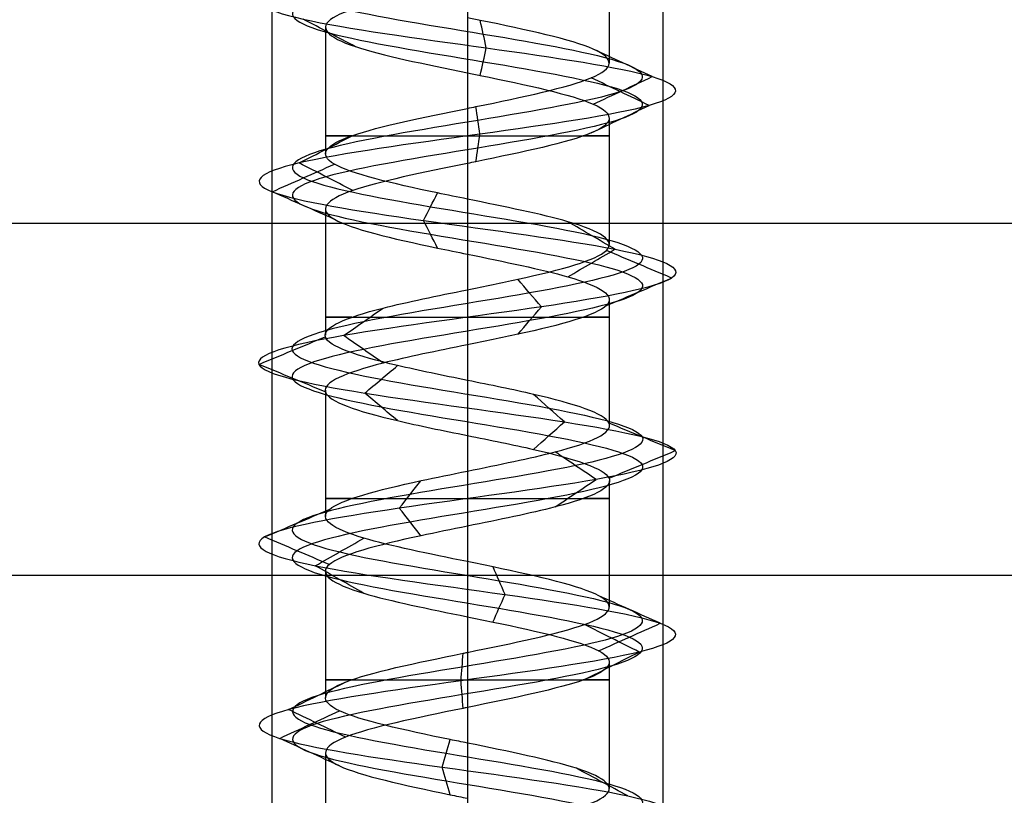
# Model space of a CAD drawing. Header units: millimetres. Extents: x -429 to 422, y -262 to 259.
# Tile 462 of 656: x 71 to 84, y 183 to 193. Entities that reach past the tile are written whole.
import ezdxf

# ---------------------------------------------------------------- set-up
doc = ezdxf.new("R2010")
doc.units = ezdxf.units.MM
doc.layers.add('Default', color=7, linetype='Continuous', true_color=0x000000)

msp = doc.modelspace()

# ---------------------------------------------------------------- linework, layer by layer
at = {"layer": 'Default', "color": 9, "true_color": 0xbebcba}
for p, q in [((78.688, 194.227, 880.822), (78.688, 192.612, 880.822)), ((75.057, 193.068, 880.822), (75.057, 191.452, 880.822)), ((76.873, 192.488, 879.003), (76.873, 190.873, 879.006)), ((78.688, 191.908, 880.822), (78.688, 190.294, 880.822)), ((75.057, 190.748, 880.822), (75.057, 189.134, 880.822)), ((76.873, 190.169, 879.006), (76.873, 188.555, 879.011)), ((78.688, 189.589, 880.822), (78.688, 187.976, 880.822)), ((75.057, 188.43, 880.822), (75.057, 186.816, 880.822)), ((76.873, 187.851, 879.011), (76.873, 186.238, 879.005)), ((78.688, 187.273, 880.822), (78.688, 185.658, 880.822)), ((75.057, 186.113, 880.822), (75.057, 184.498, 880.822)), ((76.873, 185.533, 879.005), (76.873, 183.919, 879.003)), ((78.688, 184.954, 880.822), (78.688, 183.34, 880.822)), ((75.057, 183.794, 880.822), (75.057, 182.18, 880.822))]:
    msp.add_line(p, q, dxfattribs=at)
at = {"layer": 'Default'}
for p, q in [((-418.127, 190.565, 780.822), (411.873, 190.565, 780.822)), ((-418.127, 190.565, 873.822), (411.873, 190.565, 873.822))]:
    msp.add_line(p, q, dxfattribs=at)
at = {"layer": 'Default', "color": 9, "true_color": 0xbebcba, "extrusion": (0, -1, 0)}
for centre, start, end in [((76.873, 880.822, -191.68), 144.5389, 270), ((76.873, 880.822, -191.68), 270, 35.3645), ((76.873, 880.822, -189.362), 144.5782, 270), ((76.873, 880.822, -189.362), 270, 35.2203), ((76.873, 880.822, -187.044), 144.6441, 270), ((76.873, 880.822, -187.044), 270, 35.432), ((76.873, 880.822, -184.726), 144.6197, 270), ((76.873, 880.822, -184.726), 270, 35.4392)]:
    msp.add_arc(centre, 1.816, start, end, dxfattribs=at)
at = {"layer": 'Default', "color": 9, "true_color": 0xbebcba}
for points, degree in [([(76.873, 199.97, 878.583), (77.617, 199.848, 878.583), (79.092, 199.603, 879.383), (79.287, 199.235, 881.91), (77.27, 198.867, 883.438), (74.892, 198.499, 882.577), (74.323, 198.132, 880.111), (76.085, 197.764, 878.296), (78.567, 197.396, 878.789), (79.5, 197.028, 881.141), (78.031, 196.66, 883.202), (75.503, 196.293, 883.087), (74.227, 195.925, 880.902), (75.369, 195.557, 878.644), (77.885, 195.189, 878.377), (79.476, 194.821, 880.345), (78.687, 194.454, 882.749), (76.239, 194.086, 883.392), (74.371, 193.718, 881.686), (74.789, 193.35, 879.19), (77.112, 192.983, 878.187), (79.216, 192.615, 879.592), (79.178, 192.247, 882.122), (77.032, 191.879, 883.464), (74.741, 191.511, 882.391), (74.398, 191.144, 879.884), (76.317, 190.776, 878.235), (78.744, 190.408, 878.951), (79.46, 190.04, 881.378), (77.811, 189.673, 883.297), (75.304, 189.305, 882.954), (74.231, 188.937, 880.662), (75.572, 188.569, 878.517), (78.103, 188.201, 878.479), (79.508, 187.834, 880.583), (78.505, 187.466, 882.906), (76.009, 187.098, 883.324), (74.303, 186.73, 881.456), (74.946, 186.362, 879.008), (77.35, 185.995, 878.219), (79.318, 185.627, 879.809), (79.051, 185.259, 882.326), (76.793, 184.891, 883.468), (74.608, 184.524, 882.191), (74.493, 184.156, 879.664), (76.554, 183.788, 878.195), (78.906, 183.42, 879.128), (79.399, 183.052, 881.61), (77.583, 182.685, 883.372), (75.118, 182.317, 882.803), (74.256, 181.949, 880.424), (75.786, 181.581, 878.409), (78.31, 181.213, 878.6), (79.519, 180.846, 880.822), (78.31, 180.478, 883.045), (75.786, 180.11, 883.236), (74.256, 179.742, 881.22), (75.118, 179.375, 878.841), (77.583, 179.007, 878.273), (79.399, 178.639, 880.035), (78.906, 178.271, 882.517), (76.554, 177.903, 883.449), (74.493, 177.536, 881.981), (74.608, 177.168, 879.453), (76.793, 176.8, 878.177), (79.051, 176.432, 879.319), (79.318, 176.064, 881.835), (77.35, 175.697, 883.425), (74.946, 175.329, 882.636), (74.303, 174.961, 880.189), (76.009, 174.593, 878.32), (78.505, 174.226, 878.739), (79.508, 173.858, 881.062), (78.103, 173.49, 883.166), (75.572, 173.122, 883.127), (74.231, 172.754, 880.982), (75.304, 172.387, 878.691), (77.811, 172.019, 878.348), (79.46, 171.651, 880.267), (78.744, 171.283, 882.694), (76.317, 170.916, 883.41), (74.398, 170.548, 881.761), (74.741, 170.18, 879.254), (77.032, 169.812, 878.181), (79.178, 169.444, 879.522), (79.216, 169.077, 882.052), (77.112, 168.709, 883.458), (74.789, 168.341, 882.454), (74.371, 167.973, 879.959), (76.239, 167.605, 878.253), (78.687, 167.238, 878.895), (79.476, 166.87, 881.299), (77.885, 166.502, 883.267), (75.369, 166.134, 883), (74.227, 165.767, 880.742), (75.503, 165.399, 878.557), (78.031, 165.031, 878.443), (79.5, 164.663, 880.503), (78.567, 164.295, 882.855), (76.085, 163.928, 883.349), (74.323, 163.56, 881.533), (74.892, 163.192, 879.067), (77.27, 162.824, 878.206), (79.287, 162.456, 879.735), (79.092, 162.089, 882.262), (77.617, 161.843, 883.062), (76.873, 161.721, 883.062)], 3), ([(76.873, 199.794, 878.156), (77.758, 199.671, 878.156), (79.515, 199.426, 879.109), (79.747, 199.058, 882.116), (77.346, 198.691, 883.936), (74.515, 198.323, 882.912), (73.838, 197.955, 879.976), (75.936, 197.587, 877.815), (78.889, 197.219, 878.402), (80, 196.852, 881.202), (78.252, 196.484, 883.655), (75.243, 196.116, 883.518), (73.724, 195.748, 880.917), (75.083, 195.381, 878.23), (78.078, 195.013, 877.912), (79.971, 194.645, 880.254), (79.032, 194.277, 883.116), (76.119, 193.909, 883.881), (73.895, 193.542, 881.85), (74.393, 193.174, 878.879), (77.158, 192.806, 877.685), (79.662, 192.438, 879.358), (79.616, 192.07, 882.37), (77.063, 191.703, 883.967), (74.335, 191.335, 882.689), (73.927, 190.967, 879.705), (76.211, 190.599, 877.742), (79.1, 190.232, 878.595), (79.953, 189.864, 881.483), (77.99, 189.496, 883.768), (75.006, 189.128, 883.36), (73.728, 188.76, 880.632), (75.325, 188.393, 878.078), (78.337, 188.025, 878.033), (80.01, 187.657, 880.537), (78.815, 187.289, 883.302), (75.845, 186.921, 883.8), (73.814, 186.554, 881.576), (74.579, 186.186, 878.663), (77.44, 185.818, 877.724), (79.783, 185.45, 879.617), (79.465, 185.083, 882.612), (76.777, 184.715, 883.971), (74.177, 184.347, 882.452), (74.04, 183.979, 879.443), (76.493, 183.611, 877.695), (79.293, 183.244, 878.805), (79.88, 182.876, 881.759), (77.719, 182.508, 883.857), (74.784, 182.14, 883.18), (73.758, 181.772, 880.348), (75.58, 181.405, 877.95), (78.583, 181.037, 878.177), (80.023, 180.669, 880.822), (78.583, 180.301, 883.468), (75.58, 179.934, 883.695), (73.758, 179.566, 881.296), (74.784, 179.198, 878.464), (77.719, 178.83, 877.788), (79.88, 178.462, 879.885), (79.293, 178.095, 882.839), (76.493, 177.727, 883.949), (74.04, 177.359, 882.201), (74.177, 176.991, 879.193), (76.777, 176.624, 877.673), (79.465, 176.256, 879.033), (79.783, 175.888, 882.028), (77.44, 175.52, 883.921), (74.579, 175.152, 882.981), (73.814, 174.785, 880.068), (75.845, 174.417, 877.844), (78.815, 174.049, 878.342), (80.01, 173.681, 881.107), (78.337, 173.313, 883.612), (75.325, 172.946, 883.566), (73.728, 172.578, 881.012), (75.006, 172.21, 878.285), (77.99, 171.842, 877.877), (79.953, 171.475, 880.161), (79.1, 171.107, 883.05), (76.211, 170.739, 883.902), (73.927, 170.371, 881.939), (74.335, 170.003, 878.955), (77.063, 169.636, 877.678), (79.616, 169.268, 879.275), (79.662, 168.9, 882.286), (77.158, 168.532, 883.959), (74.393, 168.164, 882.765), (73.895, 167.797, 879.795), (76.119, 167.429, 877.764), (79.032, 167.061, 878.528), (79.971, 166.693, 881.39), (78.078, 166.326, 883.733), (75.083, 165.958, 883.415), (73.724, 165.59, 880.727), (75.243, 165.222, 878.126), (78.252, 164.854, 877.99), (80, 164.487, 880.442), (78.889, 164.119, 883.242), (75.936, 163.751, 883.83), (73.838, 163.383, 881.668), (74.515, 163.015, 878.733), (77.346, 162.648, 877.709), (79.747, 162.28, 879.528), (79.515, 161.912, 882.535), (77.758, 161.667, 883.488), (76.873, 161.544, 883.488)], 3), ([(76.873, 199.617, 878.583), (77.617, 199.495, 878.583), (79.092, 199.25, 879.383), (79.287, 198.882, 881.909), (77.27, 198.514, 883.438), (74.892, 198.146, 882.577), (74.323, 197.778, 880.111), (76.085, 197.411, 878.296), (78.567, 197.043, 878.789), (79.5, 196.675, 881.141), (78.031, 196.307, 883.202), (75.503, 195.94, 883.087), (74.227, 195.572, 880.902), (75.369, 195.204, 878.644), (77.885, 194.836, 878.377), (79.476, 194.468, 880.345), (78.687, 194.101, 882.749), (76.239, 193.733, 883.392), (74.371, 193.365, 881.686), (74.789, 192.997, 879.19), (77.112, 192.629, 878.187), (79.216, 192.262, 879.592), (79.178, 191.894, 882.122), (77.032, 191.526, 883.464), (74.741, 191.158, 882.391), (74.398, 190.791, 879.884), (76.317, 190.423, 878.235), (78.744, 190.055, 878.951), (79.46, 189.687, 881.378), (77.811, 189.319, 883.297), (75.304, 188.952, 882.954), (74.231, 188.584, 880.662), (75.573, 188.216, 878.517), (78.102, 187.848, 878.479), (79.508, 187.48, 880.583), (78.505, 187.113, 882.905), (76.009, 186.745, 883.324), (74.303, 186.377, 881.456), (74.946, 186.009, 879.008), (77.35, 185.642, 878.219), (79.318, 185.274, 879.809), (79.051, 184.906, 882.326), (76.793, 184.538, 883.468), (74.608, 184.17, 882.191), (74.493, 183.803, 879.664), (76.554, 183.435, 878.195), (78.906, 183.067, 879.128), (79.399, 182.699, 881.61), (77.583, 182.331, 883.372), (75.118, 181.964, 882.803), (74.256, 181.596, 880.424), (75.786, 181.228, 878.409), (78.31, 180.86, 878.6), (79.519, 180.493, 880.822), (78.31, 180.125, 883.045), (75.786, 179.757, 883.236), (74.256, 179.389, 881.22), (75.118, 179.021, 878.841), (77.583, 178.654, 878.273), (79.399, 178.286, 880.035), (78.906, 177.918, 882.517), (76.554, 177.55, 883.449), (74.493, 177.183, 881.981), (74.608, 176.815, 879.453), (76.793, 176.447, 878.177), (79.051, 176.079, 879.319), (79.318, 175.711, 881.835), (77.35, 175.344, 883.425), (74.946, 174.976, 882.636), (74.303, 174.608, 880.189), (76.009, 174.24, 878.32), (78.505, 173.872, 878.739), (79.508, 173.505, 881.062), (78.102, 173.137, 883.166), (75.573, 172.769, 883.127), (74.231, 172.401, 880.982), (75.304, 172.034, 878.691), (77.811, 171.666, 878.348), (79.46, 171.298, 880.267), (78.744, 170.93, 882.694), (76.317, 170.562, 883.41), (74.398, 170.195, 881.761), (74.741, 169.827, 879.254), (77.032, 169.459, 878.181), (79.178, 169.091, 879.522), (79.216, 168.723, 882.052), (77.112, 168.356, 883.458), (74.789, 167.988, 882.454), (74.371, 167.62, 879.959), (76.239, 167.252, 878.253), (78.687, 166.885, 878.895), (79.476, 166.517, 881.299), (77.885, 166.149, 883.267), (75.369, 165.781, 883), (74.227, 165.413, 880.742), (75.503, 165.046, 878.557), (78.031, 164.678, 878.443), (79.5, 164.31, 880.503), (78.567, 163.942, 882.855), (76.085, 163.574, 883.349), (74.323, 163.207, 881.533), (74.892, 162.839, 879.067), (77.27, 162.471, 878.206), (79.287, 162.103, 879.735), (79.092, 161.736, 882.262), (77.617, 161.49, 883.062), (76.873, 161.368, 883.062)], 3), ([(76.873, 193.646, 882.638), (76.873, 192.839, 882.638), (76.873, 192.032, 882.638)], 2), ([(75.441, 192.821, 879.701), (75.218, 192.939, 879.526), (74.994, 193.056, 879.351), (74.771, 193.174, 879.175)], 3), ([(77.114, 192.806, 878.163), (77.089, 192.924, 878.446), (77.063, 193.041, 878.729), (77.037, 193.159, 879.012)], 3), ([(77.037, 192.453, 879.012), (77.063, 192.571, 878.729), (77.089, 192.688, 878.446), (77.114, 192.806, 878.163)], 3), ([(79.237, 192.438, 879.581), (78.985, 192.556, 879.713), (78.734, 192.673, 879.846), (78.482, 192.791, 879.978)], 3), ([(79.198, 192.07, 882.134), (78.951, 192.188, 881.994), (78.703, 192.306, 881.855), (78.455, 192.423, 881.715)], 3), ([(78.482, 192.086, 879.978), (78.734, 192.203, 879.846), (78.985, 192.321, 879.713), (79.237, 192.438, 879.581)], 3), ([(77.034, 191.703, 883.488), (77.017, 191.82, 883.204), (76.999, 191.938, 882.919), (76.982, 192.056, 882.635)], 3), ([(78.455, 191.718, 881.715), (78.703, 191.835, 881.855), (78.951, 191.953, 881.994), (79.198, 192.07, 882.134)], 3), ([(74.722, 191.335, 882.405), (74.951, 191.452, 882.236), (75.18, 191.57, 882.068), (75.409, 191.687, 881.899)], 3), ([(76.982, 191.35, 882.636), (76.999, 191.467, 882.92), (77.017, 191.585, 883.204), (77.034, 191.703, 883.488)], 3), ([(74.376, 190.967, 879.875), (74.641, 191.084, 879.976), (74.907, 191.202, 880.077), (75.172, 191.319, 880.177)], 3), ([(75.409, 190.982, 881.899), (75.18, 191.1, 882.068), (74.951, 191.217, 882.236), (74.722, 191.335, 882.405)], 3), ([(76.873, 191.328, 882.638), (76.873, 190.521, 882.638), (76.873, 189.714, 882.638)], 2), ([(75.173, 190.614, 880.178), (74.907, 190.732, 880.077), (74.642, 190.85, 879.976), (74.376, 190.967, 879.875)], 3), ([(76.312, 190.599, 878.211), (76.372, 190.717, 878.489), (76.431, 190.834, 878.766), (76.491, 190.951, 879.043)], 3), ([(76.491, 190.247, 879.045), (76.431, 190.364, 878.767), (76.372, 190.482, 878.489), (76.312, 190.599, 878.211)], 3), ([(78.761, 190.232, 878.934), (78.56, 190.349, 879.135), (78.359, 190.466, 879.336), (78.158, 190.584, 879.537)], 3), ([(78.158, 189.879, 879.536), (78.359, 189.997, 879.336), (78.56, 190.114, 879.135), (78.761, 190.232, 878.934)], 3), ([(79.483, 189.864, 881.383), (79.206, 189.981, 881.323), (78.928, 190.099, 881.263), (78.65, 190.216, 881.204)], 3), ([(77.819, 189.496, 883.319), (77.719, 189.613, 883.054), (77.618, 189.73, 882.789), (77.518, 189.848, 882.524)], 3), ([(78.651, 189.512, 881.204), (78.929, 189.629, 881.264), (79.206, 189.746, 881.323), (79.483, 189.864, 881.383)], 3), ([(75.29, 189.128, 882.973), (75.458, 189.245, 882.745), (75.626, 189.362, 882.517), (75.794, 189.48, 882.289)], 3), ([(77.518, 189.144, 882.524), (77.619, 189.262, 882.789), (77.719, 189.379, 883.054), (77.819, 189.496, 883.319)], 3), ([(74.207, 188.76, 880.661), (74.49, 188.878, 880.678), (74.773, 188.995, 880.695), (75.055, 189.112, 880.712)], 3), ([(75.794, 188.777, 882.289), (75.626, 188.894, 882.517), (75.458, 189.011, 882.745), (75.29, 189.128, 882.973)], 3), ([(76.873, 189.01, 882.638), (76.873, 188.203, 882.638), (76.873, 187.396, 882.638)], 2), ([(75.055, 188.409, 880.712), (74.773, 188.526, 880.695), (74.49, 188.643, 880.678), (74.207, 188.76, 880.661)], 3), ([(75.561, 188.393, 878.496), (75.7, 188.51, 878.743), (75.839, 188.627, 878.99), (75.978, 188.744, 879.237)], 3), ([(75.978, 188.041, 879.237), (75.839, 188.158, 878.99), (75.7, 188.275, 878.743), (75.561, 188.393, 878.496)], 3), ([(78.114, 188.025, 878.458), (77.982, 188.142, 878.709), (77.85, 188.259, 878.959), (77.719, 188.376, 879.21)], 3), ([(77.719, 187.673, 879.21), (77.85, 187.791, 878.959), (77.982, 187.908, 878.709), (78.114, 188.025, 878.458)], 3), ([(79.532, 187.657, 880.581), (79.25, 187.774, 880.606), (78.968, 187.891, 880.632), (78.686, 188.008, 880.657)], 3), ([(78.519, 187.289, 882.924), (78.345, 187.406, 882.701), (78.17, 187.524, 882.478), (77.995, 187.641, 882.255)], 3), ([(78.685, 187.306, 880.657), (78.968, 187.423, 880.632), (79.25, 187.54, 880.606), (79.532, 187.657, 880.581)], 3), ([(76.002, 186.921, 883.346), (76.094, 187.039, 883.078), (76.187, 187.156, 882.81), (76.279, 187.273, 882.542)], 3), ([(77.995, 186.938, 882.255), (78.17, 187.055, 882.478), (78.345, 187.172, 882.701), (78.519, 187.289, 882.924)], 3), ([(74.28, 186.554, 881.461), (74.556, 186.671, 881.393), (74.831, 186.789, 881.325), (75.107, 186.906, 881.257)], 3), ([(76.279, 186.57, 882.542), (76.187, 186.687, 882.81), (76.094, 186.804, 883.078), (76.002, 186.921, 883.346)], 3), ([(76.873, 186.692, 882.638), (76.873, 185.885, 882.638), (76.873, 185.078, 882.638)], 2), ([(75.107, 186.201, 881.257), (74.831, 186.319, 881.325), (74.556, 186.436, 881.393), (74.28, 186.554, 881.461)], 3), ([(74.928, 186.186, 878.992), (75.135, 186.303, 879.187), (75.342, 186.421, 879.381), (75.549, 186.538, 879.576)], 3), ([(75.549, 185.833, 879.576), (75.342, 185.951, 879.382), (75.135, 186.068, 879.187), (74.928, 186.186, 878.992)], 3), ([(77.354, 185.818, 878.196), (77.303, 185.935, 878.475), (77.252, 186.053, 878.754), (77.201, 186.17, 879.032)], 3), ([(77.2, 185.465, 879.035), (77.251, 185.583, 878.755), (77.303, 185.701, 878.475), (77.354, 185.818, 878.196)], 3), ([(79.34, 185.45, 879.8), (79.078, 185.568, 879.909), (78.815, 185.685, 880.017), (78.553, 185.802, 880.126)], 3), ([(79.07, 185.083, 882.339), (78.836, 185.2, 882.178), (78.602, 185.318, 882.016), (78.369, 185.435, 881.855)], 3), ([(78.551, 185.097, 880.127), (78.814, 185.215, 880.018), (79.077, 185.333, 879.909), (79.34, 185.45, 879.8)], 3), ([(76.792, 184.715, 883.491), (76.801, 184.832, 883.207), (76.809, 184.95, 882.922), (76.818, 185.068, 882.638)], 3), ([(78.368, 184.73, 881.854), (78.602, 184.847, 882.016), (78.836, 184.965, 882.177), (79.07, 185.083, 882.339)], 3), ([(74.587, 184.347, 882.204), (74.831, 184.465, 882.056), (75.074, 184.582, 881.909), (75.318, 184.7, 881.762)], 3), ([(76.818, 184.362, 882.638), (76.809, 184.479, 882.922), (76.801, 184.597, 883.207), (76.792, 184.715, 883.491)], 3), ([(76.873, 184.374, 882.638), (76.873, 183.567, 882.638), (76.873, 182.76, 882.638)], 2), ([(74.472, 183.979, 879.653), (74.727, 184.097, 879.778), (74.983, 184.214, 879.902), (75.239, 184.332, 880.027)], 3), ([(75.318, 183.994, 881.762), (75.074, 184.112, 881.909), (74.831, 184.229, 882.056), (74.587, 184.347, 882.204)], 3), ([(75.239, 183.627, 880.027), (74.983, 183.744, 879.902), (74.727, 183.862, 879.778), (74.472, 183.979, 879.653)], 3), ([(76.551, 183.611, 878.171), (76.585, 183.729, 878.453), (76.619, 183.846, 878.736), (76.653, 183.964, 879.018)], 3), ([(76.653, 183.259, 879.018), (76.619, 183.376, 878.736), (76.585, 183.494, 878.453), (76.551, 183.611, 878.171)], 3), ([(78.924, 183.244, 879.113), (78.706, 183.361, 879.294), (78.488, 183.479, 879.476), (78.269, 183.596, 879.658)], 3)]:
    msp.add_open_spline(points, degree=degree, dxfattribs=at)
at = {"layer": 'Default'}
for points in [[(74.373, 195.065, 880.822), (74.373, 172.565, 880.822), (74.373, 150.065, 880.822)], [(76.873, 195.065, 883.322), (76.873, 172.565, 883.322), (76.873, 150.065, 883.322)], [(76.873, 195.065, 878.322), (76.873, 172.565, 878.322), (76.873, 150.065, 878.322)], [(79.373, 195.065, 880.822), (79.373, 172.565, 880.822), (79.373, 150.065, 880.822)], [(-418.127, 186.065, 780.822), (-3.127, 186.065, 780.822), (411.873, 186.065, 780.822)], [(-418.127, 186.065, 873.822), (-3.127, 186.065, 873.822), (411.873, 186.065, 873.822)], [(-418.127, 186.065, 827.322), (-3.127, 186.065, 827.322), (411.873, 186.065, 827.322)]]:
    msp.add_open_spline(points, degree=2, dxfattribs=at)
at = {"layer": 'Default', "color": 9, "true_color": 0xbebcba}
for points, knots in [([(76.873, 193.646, 882.638), (76.726, 193.617, 882.639), (75.978, 193.464, 882.556), (74.845, 193.19, 881.522), (75.174, 192.833, 879.56), (76.327, 192.599, 879.007), (76.873, 192.488, 879.003)], [-16.735145, -16.735145, -16.735145, -16.735145, -16.091486, -13.436391, -10.781296, -8.369707, -8.369707, -8.369707, -8.369707]), ([(76.873, 192.032, 882.638), (76.909, 192.04, 882.638), (76.945, 192.047, 882.637), (76.982, 192.055, 882.635), (77.581, 192.177, 882.599), (78.161, 192.3, 882.237), (78.457, 192.423, 881.714), (78.752, 192.545, 881.191), (78.762, 192.668, 880.507), (78.483, 192.79, 879.975), (78.204, 192.913, 879.443), (77.636, 193.035, 879.064), (77.038, 193.158, 879.01), (76.983, 193.169, 879.005), (76.928, 193.181, 879.002), (76.873, 193.192, 879.003)], [-15.638496, -15.638496, -15.638496, -15.638496, -15.494179, -15.494179, -15.494179, -13.008298, -13.008298, -13.008298, -10.523023, -10.523023, -10.523023, -8.037877, -8.037877, -8.037877, -7.809918, -7.809918, -7.809918, -7.809918]), ([(76.873, 192.488, 879.003), (76.928, 192.476, 879.002), (77.584, 192.343, 879.029), (78.773, 192.086, 879.823), (78.741, 191.718, 881.874), (77.546, 191.466, 882.621), (76.909, 191.336, 882.638), (76.873, 191.328, 882.638)], [-8.369707, -8.369707, -8.369707, -8.369707, -8.1262, -5.471105, -2.81601, -0.160914, 0, 0, 0, 0]), ([(76.873, 190.873, 879.006), (76.744, 190.899, 879.004), (76.616, 190.925, 879.017), (76.49, 190.951, 879.043), (75.903, 191.074, 879.169), (75.384, 191.197, 879.615), (75.172, 191.319, 880.176), (74.959, 191.442, 880.737), (75.051, 191.564, 881.415), (75.407, 191.687, 881.898), (75.742, 191.802, 882.352), (76.308, 191.917, 882.635), (76.873, 192.032, 882.638)], [-7.823676, -7.823676, -7.823676, -7.823676, -7.293295, -7.293295, -7.293295, -4.808244, -4.808244, -4.808244, -2.323295, -2.323295, -2.323295, 0, 0, 0, 0]), ([(76.873, 191.328, 882.638), (76.308, 191.213, 882.635), (75.138, 190.975, 882.051), (74.866, 190.615, 880.06), (76.014, 190.344, 879.074), (76.744, 190.195, 879.004), (76.873, 190.169, 879.006)], [-16.717817, -16.717817, -16.717817, -16.717817, -14.227024, -11.574528, -8.922032, -8.356096, -8.356096, -8.356096, -8.356096]), ([(76.873, 189.714, 882.638), (77.093, 189.759, 882.639), (77.312, 189.803, 882.602), (77.516, 189.848, 882.525), (78.078, 189.971, 882.311), (78.524, 190.093, 881.793), (78.65, 190.216, 881.205), (78.776, 190.338, 880.617), (78.583, 190.461, 879.961), (78.158, 190.584, 879.536), (77.824, 190.68, 879.202), (77.347, 190.776, 879.011), (76.873, 190.873, 879.006)], [-15.625304, -15.625304, -15.625304, -15.625304, -14.752315, -14.752315, -14.752315, -12.265708, -12.265708, -12.265708, -9.779131, -9.779131, -9.779131, -7.823676, -7.823676, -7.823676, -7.823676]), ([(76.873, 190.169, 879.006), (77.347, 190.072, 879.011), (78.43, 189.853, 879.445), (78.97, 189.512, 881.274), (77.916, 189.222, 882.5), (77.093, 189.055, 882.639), (76.873, 189.01, 882.638)], [-8.356096, -8.356096, -8.356096, -8.356096, -6.269536, -3.61704, -0.964544, 0, 0, 0, 0]), ([(76.873, 188.555, 879.011), (76.561, 188.618, 879.011), (76.249, 188.682, 879.088), (75.979, 188.745, 879.24), (75.456, 188.867, 879.535), (75.093, 188.99, 880.115), (75.057, 189.112, 880.714), (75.021, 189.235, 881.314), (75.311, 189.358, 881.933), (75.795, 189.48, 882.289), (76.102, 189.558, 882.516), (76.488, 189.636, 882.635), (76.873, 189.714, 882.638)], [-7.796921, -7.796921, -7.796921, -7.796921, -6.516555, -6.516555, -6.516555, -4.030681, -4.030681, -4.030681, -1.544826, -1.544826, -1.544826, 0, 0, 0, 0]), ([(76.873, 189.01, 882.638), (76.488, 188.932, 882.635), (75.495, 188.731, 882.327), (74.731, 188.408, 880.695), (75.643, 188.1, 879.236), (76.561, 187.914, 879.011), (76.873, 187.851, 879.011)], [-16.671132, -16.671132, -16.671132, -16.671132, -14.989298, -12.343786, -9.698274, -8.335658, -8.335658, -8.335658, -8.335658]), ([(76.873, 187.396, 882.638), (77.275, 187.478, 882.635), (77.68, 187.56, 882.502), (77.994, 187.641, 882.256), (78.467, 187.764, 881.885), (78.738, 187.887, 881.258), (78.684, 188.009, 880.659), (78.63, 188.132, 880.061), (78.25, 188.254, 879.493), (77.718, 188.377, 879.214), (77.46, 188.436, 879.078), (77.166, 188.496, 879.011), (76.873, 188.555, 879.011)], [-15.59455, -15.59455, -15.59455, -15.59455, -13.973848, -13.973848, -13.973848, -11.488128, -11.488128, -11.488128, -9.002379, -9.002379, -9.002379, -7.796921, -7.796921, -7.796921, -7.796921]), ([(76.873, 187.851, 879.011), (77.166, 187.792, 879.011), (78.066, 187.61, 879.217), (79.01, 187.305, 880.63), (78.287, 186.978, 882.303), (77.275, 186.774, 882.635), (76.873, 186.692, 882.638)], [-8.335658, -8.335658, -8.335658, -8.335658, -7.052762, -4.40725, -1.761738, 0, 0, 0, 0]), ([(76.873, 186.238, 879.005), (76.381, 186.338, 879.01), (75.885, 186.438, 879.218), (75.549, 186.538, 879.575), (75.137, 186.661, 880.013), (74.964, 186.783, 880.675), (75.108, 186.906, 881.258), (75.252, 187.028, 881.842), (75.713, 187.151, 882.347), (76.281, 187.274, 882.543), (76.47, 187.314, 882.608), (76.671, 187.355, 882.639), (76.873, 187.396, 882.638)], [-7.803231, -7.803231, -7.803231, -7.803231, -5.772465, -5.772465, -5.772465, -3.285917, -3.285917, -3.285917, -0.799324, -0.799324, -0.799324, 0, 0, 0, 0]), ([(76.873, 186.692, 882.638), (76.671, 186.651, 882.639), (75.866, 186.488, 882.515), (74.79, 186.202, 881.336), (75.279, 185.856, 879.473), (76.381, 185.634, 879.01), (76.873, 185.533, 879.005)], [-16.728505, -16.728505, -16.728505, -16.728505, -15.8438, -13.189681, -10.535562, -8.367307, -8.367307, -8.367307, -8.367307]), ([(76.873, 185.078, 882.638), (77.455, 185.197, 882.637), (78.039, 185.316, 882.332), (78.37, 185.435, 881.853), (78.711, 185.557, 881.359), (78.783, 185.68, 880.679), (78.553, 185.802, 880.125), (78.324, 185.925, 879.57), (77.792, 186.048, 879.14), (77.201, 186.17, 879.032), (77.093, 186.193, 879.013), (76.983, 186.215, 879.004), (76.873, 186.238, 879.005)], [-15.632466, -15.632466, -15.632466, -15.632466, -13.228322, -13.228322, -13.228322, -10.743345, -10.743345, -10.743345, -8.258283, -8.258283, -8.258283, -7.803231, -7.803231, -7.803231, -7.803231]), ([(76.873, 185.533, 879.005), (76.983, 185.511, 879.004), (77.695, 185.366, 879.062), (78.855, 185.098, 880), (78.641, 184.734, 882.018), (77.455, 184.493, 882.637), (76.873, 184.374, 882.638)], [-8.367307, -8.367307, -8.367307, -8.367307, -7.881443, -5.227324, -2.573205, 0, 0, 0, 0]), ([(76.873, 183.919, 879.003), (76.799, 183.934, 879.003), (76.726, 183.949, 879.007), (76.653, 183.963, 879.015), (76.057, 184.086, 879.088), (75.5, 184.209, 879.484), (75.237, 184.331, 880.024), (74.974, 184.454, 880.564), (75.005, 184.576, 881.247), (75.316, 184.699, 881.761), (75.627, 184.822, 882.275), (76.218, 184.944, 882.619), (76.818, 185.067, 882.637), (76.836, 185.071, 882.638), (76.854, 185.074, 882.638), (76.873, 185.078, 882.638)], [-7.832008, -7.832008, -7.832008, -7.832008, -7.528171, -7.528171, -7.528171, -5.043059, -5.043059, -5.043059, -2.557914, -2.557914, -2.557914, -0.07214, -0.07214, -0.07214, 0, 0, 0, 0]), ([(76.873, 184.374, 882.638), (76.854, 184.37, 882.638), (76.235, 184.244, 882.63), (75.036, 183.995, 881.93), (74.943, 183.627, 879.881), (76.125, 183.367, 879.039), (76.799, 183.229, 879.003), (76.873, 183.214, 879.003)], [-16.737468, -16.737468, -16.737468, -16.737468, -16.657, -14.001537, -11.346073, -8.690609, -8.366026, -8.366026, -8.366026, -8.366026]), ([(76.873, 182.76, 882.638), (77.037, 182.793, 882.639), (77.202, 182.827, 882.619), (77.359, 182.86, 882.575), (77.938, 182.983, 882.413), (78.429, 183.105, 881.937), (78.608, 183.228, 881.363), (78.787, 183.351, 880.79), (78.653, 183.473, 880.119), (78.269, 183.596, 879.657), (77.931, 183.703, 879.252), (77.401, 183.811, 879.008), (76.873, 183.919, 879.003)], [-15.63939, -15.63939, -15.63939, -15.63939, -14.986777, -14.986777, -14.986777, -12.500257, -12.500257, -12.500257, -10.013878, -10.013878, -10.013878, -7.832008, -7.832008, -7.832008, -7.832008])]:
    msp.add_open_spline(points, degree=3, knots=knots, dxfattribs=at)

doc.saveas('drawing.dxf')
